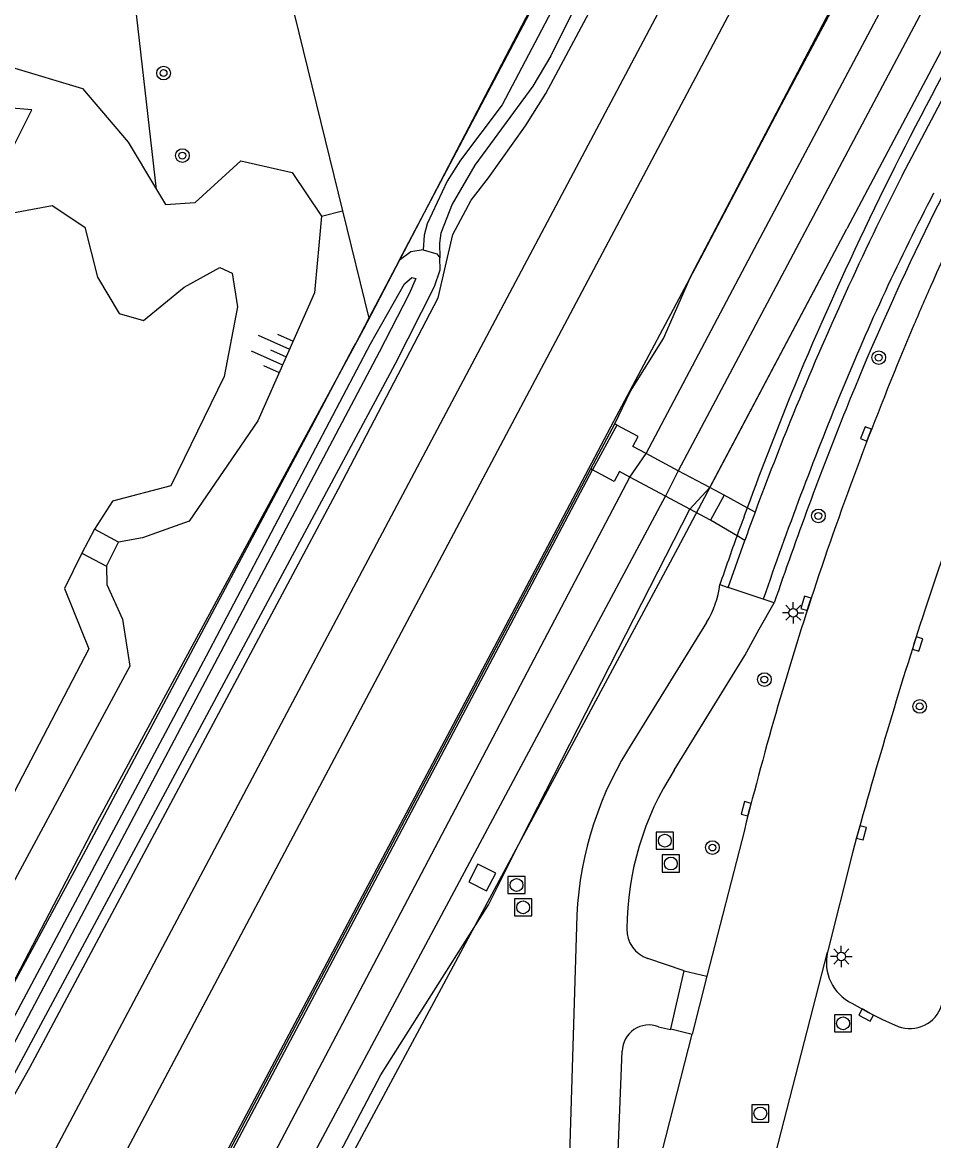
# Model space of a CAD drawing. Extents: x 136000 to 138005, y 398500 to 400500.
# Drawn here: x 137390.5 to 137443.7, y 399958.4 to 400023.6 of the extents above; entities that cross this region are included whole.
import ezdxf

# ---------------------------------------------------------------- set-up
doc = ezdxf.new("R2010")
doc.units = 0
for name, color, linetype in [('gg-afsc-hekwerk', 7, 'Continuous'), ('gg-afsc-muur', 7, 'Continuous'), ('gg-aspt-spoorlijn', 7, 'Continuous'), ('gg-knt-BGT kruinlijn', 7, 'Continuous'), ('gg-knt-bovenkant onderkant talud', 7, 'Continuous'), ('gg-knt-verharding', 7, 'Continuous'), ('gg-knt-verharding nz', 7, 'Continuous'), ('gg-kntw-bovenkant insteek waterloop', 7, 'Continuous'), ('gg-kntw-waterlijn', 7, 'Continuous'), ('gg-kwrk-kunstwerk niveau 01', 7, 'Continuous'), ('gg-kwrk-uitstroombak niveau min 01', 7, 'Continuous'), ('gt-grn-groengrens', 7, 'Continuous'), ('gt-symb-boom', 7, 'Continuous'), ('gt-symb-kolk', 7, 'Continuous'), ('gt-symb-lichtmast', 7, 'Continuous'), ('gt-symb-rioolschacht', 7, 'Continuous'), ('gt-symb-talud symbool', 7, 'Continuous'), ('gx-grn-maaiveld', 7, 'Continuous')]:
    doc.layers.add(name, color=color, linetype=linetype)

# ---------------------------------------------------------------- blocks, each defined once
blk = doc.blocks.new('gt0-BOOM')
at = {"layer": 'gt-symb-boom'}
for radius in [0.4, 0.2]:
    blk.add_circle((0, 0), radius, dxfattribs=at)
blk = doc.blocks.new('gt0-KOLK')
at = {"layer": 'gt-symb-kolk'}
blk.add_lwpolyline([(0, 0), (0.375, 0), (0.375, 0.4), (-0.375, 0.4), (-0.375, 0), (0, 0)], dxfattribs=at)
blk = doc.blocks.new('gt0-LMAST')
at = {"layer": 'gt-symb-lichtmast'}
for p, q in [((-0.182, 0.173), (-0.447, 0.438)), ((-0.005, 0.246), (-0.005, 0.621)), ((0.172, 0.173), (0.437, 0.438)), ((-0.255, -0.004), (-0.63, -0.004)), ((-0.182, -0.181), (-0.447, -0.446)), ((-0.005, -0.254), (-0.005, -0.629)), ((0.437, -0.446), (0.172, -0.181)), ((0.245, -0.004), (0.62, -0.004))]:
    blk.add_line(p, q, dxfattribs=at)
blk.add_circle((-0.005, -0.004), 0.25, dxfattribs=at)
blk = doc.blocks.new('gt0-RS')
at = {"layer": 'gt-symb-rioolschacht'}
blk.add_lwpolyline([(-0.5, -0.5), (0.5, -0.5), (0.5, 0.5), (-0.5, 0.5)], close=True, dxfattribs=at)
blk.add_circle((0, 0), 0.375, dxfattribs=at)
blk = doc.blocks.new('gt0-TALUD_1')
at = {"layer": 'gt-symb-talud symbool'}
for p, q in [((-1, -1), (-1, 0)), ((-0.5, -2), (-0.5, 0)), ((0, -1), (0, 0)), ((0.5, -2), (0.5, 0)), ((1, -1), (1, 0))]:
    blk.add_line(p, q, dxfattribs=at)

msp = doc.modelspace()

# ---------------------------------------------------------------- linework, layer by layer
at = {"layer": 'gg-afsc-hekwerk'}
for p, q in [((137403.98, 400033.926), (137409.22, 400012.599)), ((137409.22, 400012.599), (137410.758, 400006.346)), ((137410.758, 400006.346), (137410.761, 400006.332)), ((137423.695, 399997.552), (137425.107, 400000.171)), ((137423.695, 399997.552), (137425.107, 400000.171)), ((137357.014, 399871.647), (137423.695, 399997.552)), ((137357.014, 399871.647), (137423.695, 399997.552))]:
    msp.add_line(p, q, dxfattribs=at)
for points in [[(137464.197, 400114.88), (137469.504, 400117.567), (137466.77, 400112.282), (137458.303, 400096.287), (137449.664, 400080.098), (137446.862, 400074.753), (137439.874, 400061.726), (137437.056, 400056.233), (137430.005, 400043.872), (137427.711, 400038.831), (137410.433, 400005.703), (137394.779, 399976.765), (137387.957, 399963.701), (137385.362, 399958.889), (137355.891, 399903.288), (137353.131, 399898.106), (137333.02, 399860.162)], [(137382.794, 399906.829), (137398.105, 399935.838), (137428.781, 399992.936), (137438.638, 400011.548)]]:
    msp.add_lwpolyline(points, dxfattribs=at)
at = {"layer": 'gg-afsc-muur'}
msp.add_lwpolyline([(137384.636, 399924.026), (137393.072, 399939.935), (137397.261, 399947.901), (137407.11, 399966.489), (137412.955, 399977.488), (137420.646, 399992.014), (137425.054, 400000.328), (137430.115, 400009.861), (137434.674, 400018.517), (137439.705, 400027.964), (137443.858, 400035.737), (137448.557, 400044.566), (137451.374, 400049.887), (137454.175, 400055.168), (137456.975, 400060.48), (137461.895, 400069.759), (137467.258, 400079.903), (137472.465, 400089.668)], dxfattribs=at)
at = {"layer": 'gg-aspt-spoorlijn'}
for points in [[(137180.276, 399557.817), (137190.513, 399577.123), (137216.83, 399627.032), (137223.229, 399638.814), (137243.016, 399676.404), (137279.168, 399744.376), (137339.688, 399858.771), (137384.54, 399942.957), (137424.377, 400018.015), (137448.175, 400062.892), (137473.598, 400111.171), (137480.612, 400124.236), (137511.513, 400182.67), (137519.303, 400197.169), (137549.499, 400254.306), (137652.966, 400449.039), (137679.974, 400500)], [(137185.594, 399559.889), (137451.439, 400061.164), (137507.991, 400167.823), (137535.597, 400219.587), (137588.607, 400319.533), (137597.649, 400336.455), (137605.519, 400351.728), (137623.003, 400384.374), (137641.233, 400419.186), (137650.164, 400435.608), (137658.805, 400451.811), (137684.39, 400500)]]:
    msp.add_lwpolyline(points, dxfattribs=at)
at = {"layer": 'gg-knt-BGT kruinlijn'}
for p, q in [((137422.825, 400024.582), (137421.364, 400021.641)), ((137421.364, 400021.641), (137420.317, 400019.872)), ((137420.317, 400019.872), (137416.933, 400015.274)), ((137416.933, 400015.274), (137415.624, 400012.993)), ((137415.624, 400012.993), (137414.947, 400011.303)), ((137414.947, 400011.303), (137414.87, 400010.714)), ((137414.87, 400010.714), (137414.898, 400009.855))]:
    msp.add_line(p, q, dxfattribs=at)
for points in [[(137386.242, 400020.889), (137389.898, 400020.986), (137394.041, 400019.746), (137396.713, 400016.606), (137398.36, 400013.854)], [(137398.36, 400013.854), (137398.887, 400012.973), (137400.618, 400013.097), (137403.28, 400015.522), (137406.287, 400014.848), (137407.99, 400012.297)], [(137407.99, 400012.297), (137407.591, 400007.816), (137404.268, 400000.353), (137400.269, 399994.498), (137397.544, 399993.529), (137396.157, 399993.274)], [(137413.919, 400010.324), (137414.716, 400010.088), (137414.898, 400009.855)], [(137395.445, 399991.871), (137395.469, 399990.798), (137396.38, 399988.777), (137396.807, 399986.042), (137389.585, 399972.598), (137386.334, 399966.464)]]:
    msp.add_lwpolyline(points, dxfattribs=at)
at = {"layer": 'gg-knt-bovenkant onderkant talud'}
for points in [[(137386.642, 400011.873), (137392.288, 400012.924), (137394.179, 400011.661), (137394.921, 400008.737), (137396.191, 400006.608), (137397.611, 400006.207), (137399.983, 400008.152), (137402.07, 400009.308), (137402.788, 400008.973), (137403.086, 400006.997), (137402.32, 400002.949), (137399.209, 399996.561), (137395.796, 399995.67), (137394.754, 399994.026)], [(137394.001, 399992.633), (137392.999, 399990.575), (137394.416, 399987.048), (137384.242, 399967.572)]]:
    msp.add_lwpolyline(points, dxfattribs=at)
at = {"layer": 'gg-knt-verharding'}
for p, q in [((137425.221, 400000.109), (137425.107, 400000.171)), ((137423.81, 399997.49), (137423.695, 399997.552)), ((137432.824, 399995.272), (137431.486, 399996.011)), ((137433.283, 399995.019), (137432.824, 399995.272)), ((137432.232, 399993.649), (137430.693, 399994.552)), ((137431.723, 399990.639), (137432.686, 399993.383)), ((137432.686, 399993.383), (137432.232, 399993.649)), ((137431.23, 399990.806), (137431.723, 399990.639)), ((137433.761, 399989.946), (137431.723, 399990.639)), ((137434.402, 399989.728), (137433.761, 399989.946)), ((137430.45, 399988.594), (137425.842, 399981.127)), ((137432.66, 399976.481), (137430.469, 399967.964)), ((137438.962, 399975.15), (137437.507, 399969.359)), ((137422.866, 399970.85), (137422.428, 399956.728)), ((137429.15, 399968.272), (137427.029, 399968.996)), ((137433.545, 399953.977), (137437.507, 399969.359)), ((137428.363, 399964.894), (137429.15, 399968.272)), ((137429.15, 399968.272), (137430.469, 399967.964)), ((137424.899, 399946.076), (137429.609, 399964.566)), ((137428.363, 399964.894), (137429.609, 399964.566))]:
    msp.add_line(p, q, dxfattribs=at)
for points in [[(137441.861, 400014.674), (137464.04, 400056.776), (137484.657, 400095.607), (137508.452, 400140.533), (137524.249, 400170.6)], [(137428.572, 399979.978), (137432.68, 399986.663), (137433.516, 399988.208), (137434.402, 399989.728)], [(137438.926, 399966.376), (137439.858, 399965.862), (137440.714, 399965.433), (137441.632, 399965.029)], [(137427.652, 399965.009), (137428.353, 399964.852), (137428.363, 399964.894)], [(137425.137, 399955.98), (137425.289, 399957.731), (137425.537, 399963.578)]]:
    msp.add_lwpolyline(points, dxfattribs=at)
for centre, radius, start, end in [((137624.302, 399923.682), 204.473, 151.36495, 157.35071), ((137587.104, 399941.184), 160.123, 150.39518, 158.04784), ((137633.008, 399924.756), 207.042, 153.4865, 156.16173), ((137612.466, 399928.434), 191.163, 153.18348, 157.77568), ((137567.049, 399949.201), 139.159, 152.42142, 157.69247), ((137646.034, 399919.224), 221.193, 156.21475, 156.9149), ((137627.22, 399927.421), 200.671, 156.96173, 161.56053), ((137612.422, 399934.185), 177.987, 156.9245, 161.95568), ((137644.983, 399917.073), 226.112, 157.82341, 159.76687), ((137643.131, 399918.063), 221.366, 157.71093, 161.05121), ((137647.291, 399917.346), 224.858, 158.14723, 161.222), ((137616.739, 399927.064), 195.637, 157.87766, 159.67452), ((137673.666, 399906.504), 256.68, 159.76741, 160.15304), ((137647.149, 399916.049), 227.98, 159.7334, 160.17108), ((137651.161, 399914.891), 232.665, 160.2141, 160.95643), ((137426.031, 399991.396), 5.232, 327.6234, 353.52905), ((137624.355, 399928.543), 197.598, 161.60629, 165.95972), ((137737.656, 399893.743), 309.588, 162.01832, 164.75469), ((137443.265, 399970.512), 20.402, 148.64857, 179.05165), ((137442.896, 399970.666), 17.085, 146.97018, 179.81087), ((137427.564, 399970.666), 1.754, 178.17729, 252.24226), ((137440.122, 399968.774), 2.679, 167.38253, 243.49793), ((137442.326, 399966.826), 1.926, 248.88369, 342.91887), ((137427.094, 399963.555), 1.557, 69.00156, 179.16267)]:
    msp.add_arc(centre, radius, start, end, dxfattribs=at)
at = {"layer": 'gg-knt-verharding nz'}
msp.add_line((137430.469, 399967.964), (137429.609, 399964.566), dxfattribs=at)
at = {"layer": 'gg-kntw-bovenkant insteek waterloop'}
for p, q in [((137430.647, 399996.46), (137438.638, 400011.548)), ((137357.128, 399871.586), (137423.81, 399997.49)), ((137429.476, 399995.203), (137430.647, 399996.46))]:
    msp.add_line(p, q, dxfattribs=at)
msp.add_lwpolyline([(137362.029, 399868.233), (137411.46, 399962.206), (137417.73, 399972.129), (137419.682, 399976.017), (137429.476, 399995.203)], dxfattribs=at)
at = {"layer": 'gg-kntw-waterlijn'}
for p, q in [((137425.981, 399997.071), (137426.931, 399998.451)), ((137359.064, 399869.803), (137425.981, 399997.071)), ((137428.807, 399997.446), (137428.068, 399995.955)), ((137360.232, 399869.184), (137428.068, 399995.955))]:
    msp.add_line(p, q, dxfattribs=at)
at = {"layer": 'gg-kwrk-kunstwerk niveau 01'}
for p, q in [((137425.221, 400000.109), (137423.81, 399997.49)), ((137428.807, 399997.446), (137426.931, 399998.451)), ((137428.068, 399995.955), (137425.981, 399997.071)), ((137430.647, 399996.46), (137428.807, 399997.446)), ((137431.486, 399996.011), (137430.647, 399996.46)), ((137429.476, 399995.203), (137428.068, 399995.955)), ((137431.486, 399996.011), (137430.693, 399994.552)), ((137430.693, 399994.552), (137429.476, 399995.203))]:
    msp.add_line(p, q, dxfattribs=at)
for points in [[(137426.931, 399998.451), (137426.16, 399998.864), (137426.465, 399999.438), (137425.221, 400000.109)], [(137425.981, 399997.071), (137425.379, 399997.393), (137425.07, 399996.811), (137423.81, 399997.49)]]:
    msp.add_lwpolyline(points, dxfattribs=at)
at = {"layer": 'gg-kwrk-uitstroombak niveau min 01'}
for p, q in [((137394.754, 399994.026), (137394.001, 399992.633)), ((137396.157, 399993.274), (137394.754, 399994.026)), ((137395.445, 399991.871), (137396.157, 399993.274)), ((137394.001, 399992.633), (137395.445, 399991.871))]:
    msp.add_line(p, q, dxfattribs=at)
msp.add_lwpolyline([(137417.624, 399972.927), (137418.158, 399973.967), (137417.118, 399974.501), (137416.583, 399973.462), (137417.624, 399972.927)], dxfattribs=at)
at = {"layer": 'gt-grn-groengrens'}
msp.add_line((137407.99, 400012.297), (137409.22, 400012.599), dxfattribs=at)
for points in [[(137398.36, 400013.854), (137396.97, 400026.139), (137403.582, 400027.536), (137402.733, 400032.351), (137379.604, 400028.549), (137379.379, 400029.878)], [(137386.642, 400011.873), (137388.215, 400013.999), (137390.01, 400016.319), (137391.098, 400018.503), (137388.484, 400018.708), (137387.462, 400020.346), (137386.242, 400020.889)]]:
    msp.add_lwpolyline(points, dxfattribs=at)
at = {"layer": 'gx-grn-maaiveld'}
for p, q in [((137412.527, 400009.701), (137410.758, 400006.346)), ((137410.758, 400006.346), (137409.989, 400004.889))]:
    msp.add_line(p, q, dxfattribs=at)
for points in [[(137425.107, 400000.171), (137426.014, 400002.079), (137427.944, 400005.151), (137429.557, 400008.833), (137458.832, 400064.635), (137460.768, 400067.201), (137461.804, 400069.62), (137463.744, 400073.353), (137488.861, 400120.29), (137490.545, 400123.304), (137492.084, 400125.424), (137493.261, 400128.312), (137494.465, 400130.485), (137520.141, 400180.112), (137521.654, 400182.54), (137522.126, 400183.521), (137522.558, 400184.752), (137523.309, 400186.22), (137525.232, 400189.626), (137525.453, 400189.941), (137525.628, 400190.049)], [(137426.931, 399998.451), (137433.26, 400010.413), (137484.742, 400107.36), (137510.335, 400155.308), (137526.499, 400186.819), (137526.682, 400186.816), (137528.094, 400186.053), (137528.395, 400185.808), (137528.385, 400185.587), (137527.155, 400183.076), (137502.277, 400135.669), (137484.044, 400101.355), (137465.59, 400066.352), (137447.259, 400032.232), (137428.807, 399997.446)], [(137531.399, 400186.61), (137530.112, 400184.115), (137438.638, 400011.548)], [(137385.553, 399953.026), (137390.977, 399962.639), (137408.989, 399996.378), (137414.806, 400007.526), (137415.657, 400011.232), (137416.721, 400013.231), (137417.738, 400014.533), (137419.9, 400017.566), (137421.079, 400019.454), (137432.778, 400041.344), (137440.308, 400055.914), (137441.573, 400059.226), (137442.389, 400060.759), (137444.733, 400064.368), (137448.012, 400070.343), (137448.254, 400072.107), (137448.603, 400073.465), (137449.626, 400075.013), (137451.23, 400076.625), (137452.687, 400078.987), (137468.139, 400108.07)], [(137439.761, 400061.302), (137439.746, 400060.674), (137439.836, 400060.219), (137439.751, 400059.611), (137438.229, 400056.196), (137418.539, 400018.794), (137416.099, 400015.562), (137415.321, 400014.331), (137414.152, 400011.854), (137413.977, 400011.179), (137413.919, 400010.324)], [(137412.527, 400009.701), (137437.954, 400057.93), (137437.991, 400058.001)], [(137413.919, 400010.324), (137413.196, 400010.216), (137412.527, 400009.701)], [(137386.932, 399956.581), (137388.178, 399958.753), (137412.286, 400003.666), (137414.582, 400008.186), (137414.92, 400009.173), (137414.898, 400009.855)], [(137387.259, 399960.357), (137401.286, 399986.642), (137410.859, 400004.849), (137412.837, 400008.343), (137413.26, 400008.724), (137413.488, 400008.657), (137413.108, 400007.756), (137411.359, 400004.356), (137386.694, 399957.737), (137386.366, 399957.255), (137386.207, 399957.163), (137385.948, 399957.494), (137385.979, 399957.865), (137387.259, 399960.357)], [(137407.41, 400000), (137409.845, 400004.616), (137409.989, 400004.889)], [(137385.362, 399958.889), (137394.116, 399975.056), (137407.41, 400000)]]:
    msp.add_lwpolyline(points, dxfattribs=at)

# ---------------------------------------------------------------- block references
at = {"layer": 'gt-symb-boom'}
for p in [(137398.776, 400020.642), (137399.877, 400015.827), (137440.499, 400004.04), (137436.977, 399994.804), (137433.827, 399985.263), (137442.888, 399983.697), (137430.799, 399975.46)]:
    msp.add_blockref('gt0-BOOM', p, dxfattribs=at)
at = {"layer": 'gt-symb-kolk'}
for p, rotation in [((137439.949, 399999.52), 68.87442547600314), ((137436.442, 399989.651), 72.19537885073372), ((137442.573, 399987.4), -107.54946253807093), ((137432.963, 399977.677), 75.53121821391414), ((137439.299, 399976.374), -105.37119359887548), ((137439.858, 399965.862), 151.14996403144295)]:
    msp.add_blockref('gt0-KOLK', p, dxfattribs=dict(at, rotation=rotation))
at = {"layer": 'gt-symb-lichtmast'}
for p in [(137435.518, 399989.164), (137438.322, 399969.106)]:
    msp.add_blockref('gt0-LMAST', p, dxfattribs=at)
at = {"layer": 'gt-symb-rioolschacht'}
for p in [(137428.021, 399975.865), (137428.372, 399974.528), (137419.371, 399973.273), (137419.753, 399971.973), (137438.42, 399965.203), (137433.592, 399959.947)]:
    msp.add_blockref('gt0-RS', p, dxfattribs=at)
at = {"layer": 'gt-symb-talud symbool', "xscale": 1.0005223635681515, "yscale": 1.0005223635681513, "rotation": -114.00319025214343}
msp.add_blockref('gt0-TALUD_1', (137405.929, 400004.085), dxfattribs=at)

doc.saveas('drawing.dxf')
